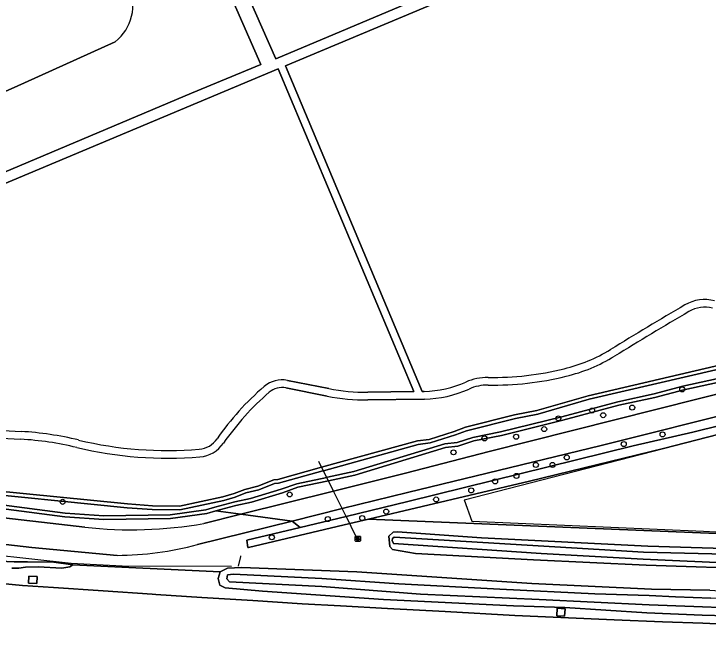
# Model space of a CAD drawing. Extents: x 161483 to 162250, y 379484 to 380833.
# Drawn here: x 161736.1 to 161871.3, y 379608.3 to 379729.6 of the extents above; entities that cross this region are included whole.
import ezdxf

# ---------------------------------------------------------------- set-up
doc = ezdxf.new("R2010")
doc.units = 0
for name, color, linetype in [('IMGEO_Berm_groen', 7, 'Continuous'), ('IMGEO_Boom', 7, 'Continuous'), ('IMGEO_Duiker', 7, 'Continuous'), ('IMGEO_Erf', 7, 'Continuous'), ('IMGEO_Gemengd_bos', 7, 'Continuous'), ('IMGEO_Grasland_agrarisch', 7, 'Continuous'), ('IMGEO_Grasland_overig', 7, 'Continuous'), ('IMGEO_Groenvoorziening', 7, 'Continuous'), ('IMGEO_Hek', 7, 'Continuous'), ('IMGEO_Loofbos', 7, 'Continuous'), ('IMGEO_Meer_plas_ven_vijver', 7, 'Continuous'), ('IMGEO_Muur', 7, 'Continuous'), ('IMGEO_Oever', 7, 'Continuous'), ('IMGEO_Rijbaan_autoweg', 7, 'Continuous'), ('IMGEO_Rijbaan_lokaal_gesloten', 7, 'Continuous'), ('IMGEO_Rioolput', 7, 'Continuous'), ('IMGEO_Terreindeel_gesloten', 7, 'Continuous'), ('IMGEO_Voetpad_onverhard', 7, 'Continuous'), ('IMGEO_Waterloop', 7, 'Continuous')]:
    doc.layers.add(name, color=color, linetype=linetype)

msp = doc.modelspace()

# ---------------------------------------------------------------- linework, layer by layer
at = {"layer": 'IMGEO_Berm_groen'}
for points in [[(161879.91, 379612.17), (161870.14, 379612.44), (161859.41, 379612.86), (161843.4, 379613.94), (161833.41, 379614.24), (161808.13, 379615.48), (161784.56, 379617.12), (161777.24, 379617.78), (161776.19, 379618.3), (161775.89, 379619.59), (161776.31, 379620.88), (161747.61, 379622.21), (161746.99, 379621.83), (161745.42, 379621.57), (161740.83, 379621.83), (161738.39, 379621.76), (161737.06, 379621.56), (161735.72, 379621.55)], [(161733.05, 379618.67), (161737.81, 379618.23), (161743.81, 379617.83), (161753.48, 379617.16), (161763.06, 379616.53), (161763.75, 379616.48), (161772.74, 379615.89), (161782.66, 379615.26), (161792.24, 379614.65), (161799.72, 379614.21), (161808.9, 379613.69), (161820.09, 379613.12), (161833.66, 379612.38), (161842.64, 379611.96), (161853, 379611.49), (161862.43, 379611.1), (161870.26, 379610.85), (161877.24, 379610.57)]]:
    msp.add_lwpolyline(points, dxfattribs=at)
for points in [[(161738.94, 379618.66), (161739.01, 379620.05), (161740.62, 379619.98), (161740.55, 379618.59)], [(161841.86, 379612.32), (161841.94, 379613.76), (161843.47, 379613.67), (161843.38, 379612.22)]]:
    msp.add_lwpolyline(points, close=True, dxfattribs=at)
at = {"layer": 'IMGEO_Boom'}
for centre in [(161866.27, 379656.42), (161856.53, 379652.88), (161848.73, 379652.3), (161850.88, 379651.39), (161842.15, 379650.77), (161839.39, 379648.68), (161862.44, 379647.65), (161827.75, 379646.87), (161833.93, 379647.19), (161854.89, 379645.77), (161821.73, 379644.16), (161843.78, 379643.16), (161837.77, 379641.7), (161841.02, 379641.7), (161833.98, 379639.56), (161829.84, 379638.49), (161825.19, 379636.73), (161789.82, 379635.95), (161745.61, 379634.51), (161818.35, 379634.97), (161808.62, 379632.62), (161797.24, 379631.15), (161803.95, 379631.34), (161786.35, 379627.59)]:
    msp.add_circle(centre, 0.489, dxfattribs=at)
at = {"layer": 'IMGEO_Duiker'}
msp.add_lwpolyline([(161803, 379627.29), (161801.8, 379629.69), (161801.52, 379630.26), (161800.82, 379631.67), (161800.07, 379633.18), (161798.36, 379636.6), (161797.37, 379638.6), (161796.05, 379641.24), (161795.5, 379642.36)], dxfattribs=at)
at = {"layer": 'IMGEO_Erf'}
msp.add_lwpolyline([(161749.93, 379805.11), (161787.11, 379720.82), (161827.96, 379738.1)], dxfattribs=at)
at = {"layer": 'IMGEO_Gemengd_bos'}
for points in [[(161843.4, 379742.34), (161788.99, 379719.49), (161815.64, 379656.04), (161816.03, 379656.04)], [(161787.61, 379718.91), (161654.35, 379662.95)], [(161805.03, 379655.87), (161814.03, 379656.01), (161787.61, 379718.91)], [(161724.74, 379637.45), (161758.24, 379634.09), (161763.08, 379633.76), (161768.36, 379633.68), (161776.8, 379635.49), (161778.99, 379636.12), (161781.07, 379636.94), (161783.6, 379637.54), (161786.71, 379638.8), (161787.51, 379638.89), (161796.05, 379641.24), (161814.71, 379646.39), (161817.01, 379646.69), (161821.89, 379648.22), (161824.05, 379649.06), (161833.64, 379651.47), (161837.99, 379652.3), (161847.96, 379655.2), (161879.67, 379662.57)], [(161789.39, 379658.17), (161797.43, 379656.57)], [(161797.13, 379655.1), (161789.1, 379656.71)], [(161816.05, 379654.54), (161805.05, 379654.38)]]:
    msp.add_lwpolyline(points, dxfattribs=at)
for centre, radius, start, end in [((161870.64, 379666.4), 7.53, 75.0819, 120.5318), ((162446.24, 378690.22), 1140.78, 120.52598, 121.37599), ((161870.64, 379666.4), 6.03, 75.0889, 120.5345), ((162433, 378712.35), 1113.48, 120.51727, 121.38699), ((161835.73, 379691.34), 31.81, 283.7652, 301.3777), ((161835.73, 379691.35), 33.33, 283.7687, 301.3717), ((161829.32, 379717.49), 58.74, 269.1864, 283.769), ((161828.34, 379648.54), 10.21, 89.1508, 114.3028), ((161829.32, 379717.5), 60.25, 269.1834, 283.7643), ((161788.34, 379652.93), 5.35, 78.6939, 130.5962), ((161815.73, 379676.46), 20.42, 270.8523, 294.3071), ((161783.41, 380416.37), 769.52, 261.0111, 266.58082), ((161819.27, 379616.85), 52.87, 130.6022, 145.5048), ((161788.35, 379652.93), 3.85, 78.7359, 130.5589), ((161804.48, 379691.78), 35.91, 258.6758, 270.8756), ((161815.72, 379676.48), 21.94, 270.8732, 294.3044), ((161828.35, 379648.51), 8.75, 89.2095, 114.2631), ((161783.42, 380416.44), 771.1, 260.64967, 266.58), ((161819.32, 379616.81), 51.43, 130.6108, 145.4973), ((161804.47, 379691.71), 37.34, 258.6703, 270.8965), ((161733.65, 379583.7), 64.64, 76.5279, 86.5733), ((161733.7, 379584.03), 62.8, 76.5029, 86.6006), ((161766.03, 379718.78), 74.28, 256.5143, 274.767), ((161771.81, 379649.47), 4.73, 274.7901, 325.4619), ((161771.8, 379649.48), 6.23, 274.8054, 325.4522), ((161766.03, 379718.78), 75.77, 256.5143, 274.7679)]:
    msp.add_arc(centre, radius, start, end, dxfattribs=at)
at = {"layer": 'IMGEO_Grasland_agrarisch'}
msp.add_lwpolyline([(162006.99, 379672.13), (162006.1, 379676.56), (162000, 379675.13), (161969.1, 379667.86), (161938.33, 379660.99), (161932.77, 379659.73), (161923.05, 379657.53), (161905.99, 379654.28), (161895.12, 379652.21), (161884.24, 379650.14), (161879.78, 379649.29), (161862.64, 379644.89), (161836.51, 379638.54), (161805.2, 379631.13), (161895.06, 379627.46), (161979.42, 379620.21), (162016.57, 379617.14), (162018.11, 379616.78), (162017.01, 379622.38)], close=True, dxfattribs=at)
at = {"layer": 'IMGEO_Grasland_overig'}
for points in [[(161735.72, 379621.55), (161737.06, 379621.56), (161738.39, 379621.76), (161740.83, 379621.83), (161745.42, 379621.57), (161746.99, 379621.83), (161747.61, 379622.21), (161743.88, 379622.76), (161738.77, 379622.81), (161736.19, 379622.84), (161731.84, 379623)], [(161871.66, 379617.27), (161860.27, 379617.51), (161836.96, 379618.57), (161802.88, 379620.89), (161780.42, 379621.72), (161777.74, 379621.56), (161776.31, 379620.88), (161775.89, 379619.59), (161776.19, 379618.3), (161777.24, 379617.78), (161784.56, 379617.12), (161808.13, 379615.48), (161833.41, 379614.24), (161843.4, 379613.94), (161859.41, 379612.86), (161870.14, 379612.44), (161879.91, 379612.17)], [(161875.35, 379613.88), (161868.52, 379614.08), (161859.85, 379614.45), (161838.39, 379615.48), (161815.3, 379616.5), (161796.08, 379618.02), (161778.11, 379618.89), (161777.58, 379619.51), (161777.72, 379620.27), (161778.87, 379620.38), (161796.12, 379619.6), (161811.08, 379618.52), (161830.73, 379617.48), (161849.27, 379616.61), (161859.83, 379616.26), (161864.98, 379615.98), (161871.82, 379615.74)]]:
    msp.add_lwpolyline(points, dxfattribs=at)
msp.add_lwpolyline([(161899.96, 379613.43), (161881.2, 379615.26), (161879.85, 379615.39), (161871.82, 379615.74), (161864.98, 379615.98), (161859.83, 379616.26), (161849.27, 379616.61), (161830.73, 379617.48), (161811.08, 379618.52), (161796.12, 379619.6), (161778.87, 379620.38), (161777.72, 379620.27), (161777.58, 379619.51), (161778.11, 379618.89), (161796.08, 379618.02), (161815.3, 379616.5), (161838.39, 379615.48), (161859.85, 379614.45), (161868.52, 379614.08), (161875.35, 379613.88), (161880.67, 379613.66), (161893.69, 379612.48), (161896.95, 379611.76), (161899.93, 379611.18)], close=True, dxfattribs=at)
at = {"layer": 'IMGEO_Groenvoorziening'}
for points in [[(161876.69, 379658.54), (161866.58, 379656.34), (161860.96, 379654.85), (161853.93, 379653.32), (161843.04, 379650.4), (161831.07, 379647.44), (161825.68, 379646.37), (161822.59, 379645.37), (161820.18, 379645.11), (161802.49, 379639.68), (161797.37, 379638.6), (161791.39, 379637.34), (161788.4, 379636.27), (161782.38, 379634.47), (161779.34, 379633.81), (161775.42, 379632.74), (161780.29, 379632.09), (161798.36, 379636.6), (161812.36, 379640.09), (161828.7, 379644.34), (162000, 379687.49)], [(161964.61, 379673.75), (161878.98, 379652.65), (161850.49, 379645.48), (161812.79, 379636.34), (161800.07, 379633.18), (161790.31, 379630.75), (161791.85, 379629.51), (161800.82, 379631.67), (161812.82, 379634.56), (161856.75, 379645.45), (161868.34, 379648.07), (161884.35, 379652.03), (161884.49, 379650.2), (161884.24, 379650.14), (161895.12, 379652.21), (161905.99, 379654.28), (161923.05, 379657.53), (161932.77, 379659.73), (161938.33, 379660.99), (161969.1, 379667.86)], [(161773.12, 379630.3), (161780.29, 379632.09), (161775.42, 379632.74), (161773.67, 379632.26), (161766.6, 379631.24), (161753.61, 379631.05), (161746.01, 379631.6), (161724.64, 379634.37), (161698.92, 379637.34), (161681.11, 379639.62), (161670.75, 379640.73), (161659.13, 379642.24), (161649.61, 379643.11), (161637.41, 379644.57), (161612.43, 379647.27), (161608.11, 379648.09), (161597.22, 379649.61), (161593, 379650.72), (161588.52, 379651.46), (161577.41, 379653.8), (161559.19, 379658.1), (161556.15, 379658.94)], [(161569.8, 379650.27), (161619.68, 379644.28), (161638.89, 379642.35), (161749.9, 379629.59)], [(161756.2, 379624.08), (161739.58, 379625.59), (161571.72, 379644.94), (161551.44, 379647.07), (161545.04, 379647.75)], [(162171.5, 379608.34), (162133.27, 379609.91), (162133.09, 379612.42), (162043.54, 379614.97), (162028.84, 379615.63), (162018.98, 379613.62), (162018.52, 379615.95), (162020.22, 379616.3), (162018.11, 379616.78), (162016.57, 379617.14), (161979.42, 379620.21), (161895.06, 379627.46), (161805.2, 379631.13), (161801.52, 379630.26), (161781.83, 379625.6), (161781.65, 379625.59), (161781.49, 379627.01), (161791.85, 379629.51), (161790.31, 379630.75), (161771.87, 379626.17)], [(161887.12, 379625.05), (161859.55, 379625.86), (161827.16, 379627.47), (161810.85, 379628.68), (161809.95, 379628.63), (161809.14, 379627.81), (161809.3, 379625.8), (161809.83, 379625.19), (161814.33, 379624.46), (161837.32, 379623.2), (161859.26, 379622.17), (161882.67, 379621.38)], [(161882.67, 379621.38), (161859.26, 379622.17), (161837.32, 379623.2), (161814.33, 379624.46), (161809.83, 379625.19), (161809.3, 379625.8), (161809.14, 379627.81), (161809.95, 379628.63), (161810.85, 379628.68), (161827.16, 379627.47), (161859.55, 379625.86), (161887.12, 379625.05)], [(161877.28, 379622.52), (161858.67, 379623.31), (161838.8, 379624.45), (161810.07, 379626.38), (161809.78, 379626.95), (161809.82, 379627.38), (161810.2, 379627.63), (161858.72, 379624.7), (161882.72, 379624.09)], [(161731.84, 379623), (161736.19, 379622.84), (161738.77, 379622.81), (161743.88, 379622.76), (161747.61, 379622.21), (161776.31, 379620.88), (161777.74, 379621.56), (161780.42, 379621.72), (161802.88, 379620.89), (161836.96, 379618.57), (161860.27, 379617.51), (161871.66, 379617.27), (161880.55, 379616.73), (161895.11, 379615.95)]]:
    msp.add_lwpolyline(points, dxfattribs=at)
for centre, radius, start, end in [((161759.05, 379709.89), 80.83, 263.5018, 280.0258), ((161755.94, 379685.62), 61.54, 270.2384, 285.0021)]:
    msp.add_arc(centre, radius, start, end, dxfattribs=at)
at = {"layer": 'IMGEO_Hek'}
for points in [[(161862.64, 379644.89), (161879.78, 379649.29), (161884.24, 379650.14)], [(161823.8, 379634.91), (161862.64, 379644.89)], [(161823.8, 379634.91), (161825.27, 379630.76), (161870.42, 379628.79), (161884.68, 379628.02)], [(161778.49, 379621.89), (161757.2, 379621.98), (161747.3, 379622.52), (161723.65, 379625.11), (161667.75, 379631.4)]]:
    msp.add_lwpolyline(points, dxfattribs=at)
at = {"layer": 'IMGEO_Loofbos'}
for points in [[(161654.66, 379665.69), (161656.43, 379666.43), (161734.28, 379698.73), (161770.7, 379714.16), (161784.2, 379719.73), (161721.74, 379861.99)], [(161755.86, 379724.17), (161736.16, 379715.23), (161702.93, 379700.67)]]:
    msp.add_lwpolyline(points, dxfattribs=at)
msp.add_arc((161750.18, 379731.32), 9.12, 308.5009, 24.1616, dxfattribs=at)
at = {"layer": 'IMGEO_Meer_plas_ven_vijver'}
msp.add_lwpolyline([(161702.93, 379700.67), (161736.16, 379715.23), (161755.86, 379724.17)], dxfattribs=at)
msp.add_arc((161750.18, 379731.32), 9.12, 308.5009, 24.1616, dxfattribs=at)
at = {"layer": 'IMGEO_Muur'}
for points in [[(161780.24, 379623.83), (161779.81, 379621.97)], [(161780.27, 379623.96), (161780.24, 379623.83)]]:
    msp.add_lwpolyline(points, dxfattribs=at)
at = {"layer": 'IMGEO_Oever'}
for points in [[(161724.66, 379636.73), (161758.18, 379633.36), (161763.05, 379633.04), (161768.43, 379632.96), (161776.98, 379634.78), (161779.23, 379635.44), (161781.28, 379636.24), (161783.82, 379636.84), (161786.89, 379638.09), (161787.64, 379638.17), (161796.25, 379640.54), (161796.38, 379640.58), (161814.86, 379645.68), (161817.17, 379645.98), (161822.13, 379647.54), (161824.27, 379648.37), (161833.8, 379650.76), (161838.16, 379651.6), (161848.15, 379654.5), (161879.82, 379661.86)], [(161879.67, 379662.57), (161847.96, 379655.2), (161837.99, 379652.3), (161833.64, 379651.47), (161824.05, 379649.06), (161821.89, 379648.22), (161817.01, 379646.69), (161814.71, 379646.39), (161796.05, 379641.24), (161787.51, 379638.89), (161786.71, 379638.8), (161783.6, 379637.54), (161781.07, 379636.94), (161778.99, 379636.12), (161776.8, 379635.49), (161768.36, 379633.68), (161763.08, 379633.76), (161758.24, 379634.09), (161724.74, 379637.45)], [(161876.49, 379659.24), (161866.41, 379657.04), (161860.79, 379655.56), (161853.76, 379654.03), (161842.86, 379651.1), (161830.91, 379648.15), (161825.5, 379647.08), (161822.44, 379646.08), (161820.03, 379645.82), (161802.3, 379640.39), (161797.22, 379639.31), (161797.04, 379639.27), (161791.2, 379638.04), (161788.18, 379636.96), (161782.2, 379635.17), (161779.17, 379634.51), (161775.23, 379633.44), (161773.52, 379632.98), (161766.54, 379631.96), (161753.63, 379631.78), (161746.08, 379632.32), (161724.73, 379635.09)], [(161853.93, 379653.32), (161860.96, 379654.85), (161866.58, 379656.34), (161876.69, 379658.54)], [(161724.64, 379634.37), (161746.01, 379631.6), (161753.61, 379631.05), (161766.6, 379631.24), (161773.67, 379632.26), (161775.42, 379632.74), (161779.34, 379633.81), (161782.38, 379634.47), (161788.4, 379636.27), (161791.39, 379637.34), (161797.37, 379638.6), (161802.49, 379639.68), (161820.18, 379645.11), (161822.59, 379645.37), (161825.68, 379646.37), (161831.07, 379647.44), (161843.04, 379650.4), (161853.93, 379653.32)]]:
    msp.add_lwpolyline(points, dxfattribs=at)
at = {"layer": 'IMGEO_Rijbaan_autoweg'}
msp.add_lwpolyline([(161877.24, 379610.57), (161870.26, 379610.85), (161862.43, 379611.1), (161853, 379611.49), (161842.64, 379611.96), (161833.66, 379612.38), (161820.09, 379613.12), (161808.9, 379613.69), (161799.72, 379614.21), (161792.24, 379614.65), (161782.66, 379615.26), (161772.74, 379615.89), (161763.75, 379616.48), (161763.06, 379616.53), (161753.48, 379617.16), (161743.81, 379617.83), (161737.81, 379618.23), (161733.05, 379618.67)], dxfattribs=at)
at = {"layer": 'IMGEO_Rijbaan_lokaal_gesloten'}
msp.add_lwpolyline([(162187.88, 379734.38), (162182.05, 379732.9), (162165.05, 379728.35), (162138.56, 379722.09), (162003.93, 379688.47), (162000, 379687.49), (161828.7, 379644.34), (161812.36, 379640.09), (161798.36, 379636.6), (161780.29, 379632.09), (161790.31, 379630.75), (161800.07, 379633.18), (161812.79, 379636.34), (161850.49, 379645.48), (161878.98, 379652.65), (161964.61, 379673.75), (162000, 379682.26), (162005.31, 379683.53), (162048.1, 379693.81), (162112.09, 379709.59), (162183.27, 379727.53), (162189.91, 379729.16), (162189.44, 379731.37), (162189.17, 379732.34)], close=True, dxfattribs=at)
for points in [[(161551.84, 379651.45), (161551.74, 379650.33), (161551.44, 379647.07), (161571.72, 379644.94), (161739.58, 379625.59), (161756.2, 379624.08)], [(161749.9, 379629.59), (161638.89, 379642.35)], [(161771.87, 379626.17), (161790.31, 379630.75), (161780.29, 379632.09), (161773.12, 379630.3)]]:
    msp.add_lwpolyline(points, dxfattribs=at)
for centre, radius, start, end in [((161759.05, 379709.89), 80.83, 263.5018, 280.0258), ((161755.94, 379685.62), 61.54, 270.2384, 285.0021)]:
    msp.add_arc(centre, radius, start, end, dxfattribs=at)
at = {"layer": 'IMGEO_Rioolput'}
for p, q in [((161802.6, 379626.88), (161802.6, 379627.73)), ((161802.67, 379627.8), (161803.52, 379627.8)), ((161803.08, 379627.58), (161803.11, 379627.58)), ((161803.6, 379627.73), (161803.6, 379626.88)), ((161803.52, 379626.8), (161802.67, 379626.8)), ((161802.85, 379627.3), (161802.85, 379627.31)), ((161803.29, 379627.26), (161802.89, 379627.26)), ((161802.9, 379627.35), (161803.29, 379627.35)), ((161803.11, 379627.02), (161803.08, 379627.02)), ((161803.34, 379627.31), (161803.34, 379627.3))]:
    msp.add_line(p, q, dxfattribs=at)
for points in [[(161802.6, 379626.88), (161802.6, 379627.73)], [(161802.67, 379627.8), (161803.52, 379627.8)], [(161803.6, 379627.73), (161803.6, 379626.88)], [(161803.52, 379626.8), (161802.67, 379626.8)]]:
    msp.add_lwpolyline(points, dxfattribs=at)
for centre, radius, start, end in [((161802.67, 379627.73), 0.0765, 91.552, 178.448), ((161802.67, 379627.73), 0.0765, 91.552, 178.448), ((161803.52, 379627.73), 0.0765, 1.552, 88.448), ((161803.52, 379627.73), 0.0765, 1.552, 88.448), ((161802.67, 379626.88), 0.0765, 181.552, 268.448), ((161802.67, 379626.88), 0.0765, 181.552, 268.448), ((161802.89, 379627.31), 0.0403, 85.8775, 175.7526), ((161802.89, 379627.3), 0.0366, 178.938, 274.7102), ((161803.3, 379627.31), 0.0386, 1.7309, 96.639), ((161803.3, 379627.3), 0.043, 264.8664, 352.4533), ((161803.52, 379626.88), 0.0765, 271.552, 358.448), ((161803.52, 379626.88), 0.0765, 271.552, 358.448)]:
    msp.add_arc(centre, radius, start, end, dxfattribs=at)
for centre, major_axis, ratio, start_param, end_param in [((161803.08, 379627.3), (-0.387, 0.002), 0.722429, 4.712389, 7.853982), ((161803.11, 379627.3), (-0.39, 0.002), 0.717154, 1.570796, 4.712389)]:
    msp.add_ellipse(centre, major_axis=major_axis, ratio=ratio, start_param=start_param, end_param=end_param, dxfattribs=at)
at = {"layer": 'IMGEO_Terreindeel_gesloten'}
for points in [[(161738.94, 379618.66), (161740.55, 379618.59), (161740.62, 379619.98), (161739.01, 379620.05)], [(161841.86, 379612.32), (161843.38, 379612.22), (161843.47, 379613.67), (161841.94, 379613.76)]]:
    msp.add_lwpolyline(points, close=True, dxfattribs=at)
at = {"layer": 'IMGEO_Voetpad_onverhard'}
for points in [[(162063.84, 379834.53), (162092.88, 379846.78), (162125.73, 379861.01), (162124.28, 379863.96), (162083.97, 379846.73), (162040.67, 379827.77), (162000, 379810.31), (161972.01, 379798.74), (161948.48, 379789.71), (161922.77, 379779.55), (161906.05, 379769.39), (161887.59, 379762.26), (161856.95, 379750), (161827.96, 379738.1), (161787.11, 379720.82), (161749.93, 379805.11), (161744.1, 379818.99), (161724.63, 379863.92), (161721.74, 379861.99), (161784.2, 379719.73), (161770.7, 379714.16), (161734.28, 379698.73), (161656.43, 379666.43), (161654.66, 379665.69)], [(161816.03, 379656.04), (161815.64, 379656.04), (161788.99, 379719.49), (161843.4, 379742.34), (161885.2, 379759.07), (161901.54, 379765.38), (161916.49, 379771.51), (161986.26, 379800.88), (161991.6, 379802.61), (161991.61, 379803.52), (162063.84, 379834.53)], [(161654.35, 379662.95), (161787.61, 379718.91), (161814.03, 379656.01), (161805.03, 379655.87)], [(161797.43, 379656.57), (161789.39, 379658.17)], [(161789.1, 379656.71), (161797.13, 379655.1)], [(161805.05, 379654.38), (161816.05, 379654.54)]]:
    msp.add_lwpolyline(points, dxfattribs=at)
for centre, radius, start, end in [((161870.64, 379666.4), 7.53, 75.0819, 120.5318), ((162446.24, 378690.22), 1140.78, 120.52598, 121.37599), ((161870.64, 379666.4), 6.03, 75.0889, 120.5345), ((162433, 378712.35), 1113.48, 120.51727, 121.38699), ((161835.73, 379691.34), 31.81, 283.7652, 301.3777), ((161835.73, 379691.35), 33.33, 283.7687, 301.3717), ((161829.32, 379717.49), 58.74, 269.1864, 283.769), ((161828.34, 379648.54), 10.21, 89.1508, 114.3028), ((161829.32, 379717.5), 60.25, 269.1834, 283.7643), ((161788.34, 379652.93), 5.35, 78.6939, 130.5962), ((161815.73, 379676.46), 20.42, 270.8523, 294.3071), ((161783.41, 380416.37), 769.52, 261.0111, 266.58082), ((161819.27, 379616.85), 52.87, 130.6022, 145.5048), ((161788.35, 379652.93), 3.85, 78.7359, 130.5589), ((161804.48, 379691.78), 35.91, 258.6758, 270.8756), ((161815.72, 379676.48), 21.94, 270.8732, 294.3044), ((161828.35, 379648.51), 8.75, 89.2095, 114.2631), ((161783.42, 380416.44), 771.1, 260.64967, 266.58), ((161819.32, 379616.81), 51.43, 130.6108, 145.4973), ((161804.47, 379691.71), 37.34, 258.6703, 270.8965), ((161733.65, 379583.7), 64.64, 76.5279, 86.5733), ((161733.7, 379584.03), 62.8, 76.5029, 86.6006), ((161766.03, 379718.78), 74.28, 256.5143, 274.767), ((161771.81, 379649.47), 4.73, 274.7901, 325.4619), ((161771.8, 379649.48), 6.23, 274.8054, 325.4522), ((161766.03, 379718.78), 75.77, 256.5143, 274.7679)]:
    msp.add_arc(centre, radius, start, end, dxfattribs=at)
at = {"layer": 'IMGEO_Waterloop'}
for points in [[(161879.82, 379661.86), (161848.15, 379654.5), (161838.16, 379651.6), (161833.8, 379650.76), (161824.27, 379648.37), (161822.13, 379647.54), (161817.17, 379645.98), (161814.86, 379645.68), (161796.38, 379640.58), (161796.25, 379640.54), (161787.64, 379638.17), (161786.89, 379638.09), (161783.82, 379636.84), (161781.28, 379636.24), (161779.23, 379635.44), (161776.98, 379634.78), (161768.43, 379632.96), (161763.05, 379633.04), (161758.18, 379633.36), (161724.66, 379636.73)], [(161724.73, 379635.09), (161746.08, 379632.32), (161753.63, 379631.78), (161766.54, 379631.96), (161773.52, 379632.98), (161775.23, 379633.44), (161779.17, 379634.51), (161782.2, 379635.17), (161788.18, 379636.96), (161791.2, 379638.04), (161797.04, 379639.27), (161797.22, 379639.31), (161802.3, 379640.39), (161820.03, 379645.82), (161822.44, 379646.08), (161825.5, 379647.08), (161830.91, 379648.15), (161842.86, 379651.1), (161853.76, 379654.03), (161860.79, 379655.56), (161866.41, 379657.04), (161876.49, 379659.24)]]:
    msp.add_lwpolyline(points, dxfattribs=at)
for points in [[(161862.64, 379644.89), (161879.78, 379649.29), (161884.24, 379650.14), (161884.49, 379650.2), (161884.35, 379652.03), (161868.34, 379648.07), (161856.75, 379645.45), (161812.82, 379634.56), (161800.82, 379631.67), (161791.85, 379629.51), (161781.49, 379627.01), (161781.65, 379625.59), (161781.83, 379625.6), (161801.52, 379630.26), (161805.2, 379631.13), (161836.51, 379638.54)], [(161928.54, 379619.66), (161927.74, 379619.91), (161924.97, 379620.4), (161905.74, 379622.4), (161894.29, 379623.44), (161882.72, 379624.09), (161858.72, 379624.7), (161810.2, 379627.63), (161809.82, 379627.38), (161809.78, 379626.95), (161810.07, 379626.38), (161838.8, 379624.45), (161858.67, 379623.31), (161877.28, 379622.52), (161890.01, 379621.85), (161901.77, 379620.92), (161924.48, 379618.6), (161927.31, 379618.54), (161928.5, 379618.92)]]:
    msp.add_lwpolyline(points, close=True, dxfattribs=at)

doc.saveas('drawing.dxf')
